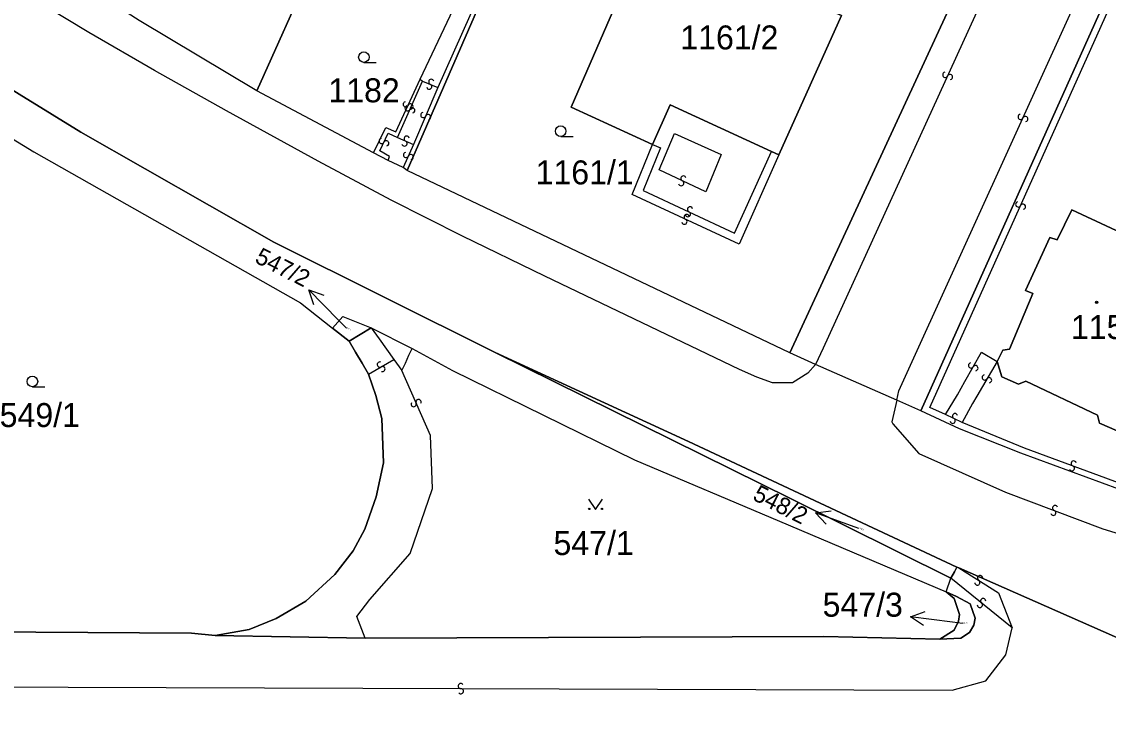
# Model space of a CAD drawing. Extents: x -600309 to -598967, y -1161267 to -1160292.
# Drawn here: x -600034 to -599957, y -1160621.1 to -1160571.9 of the extents above; entities that cross this region are included whole.
import ezdxf

# ---------------------------------------------------------------- set-up
doc = ezdxf.new("R2010")
doc.units = 0
for name, color, linetype in [('Level 1', 7, 'Continuous'), ('Level 13', 7, 'Continuous'), ('Level 3', 7, 'Continuous'), ('Level 4', 7, 'Continuous'), ('Level 5', 7, 'Continuous'), ('Level 57', 7, 'Continuous'), ('Level 60', 7, 'Continuous'), ('Vrstva 60', 7, 'Continuous')]:
    doc.layers.add(name, color=color, linetype=linetype)

msp = doc.modelspace()

# ---------------------------------------------------------------- linework, layer by layer
at = {"layer": 'Level 1'}
for points in [[(-600000.45, -1160595.4), (-600016.14, -1160587.57), (-600029.82, -1160579.77), (-600047.03, -1160569.17), (-600070.48, -1160554.56), (-600111.58, -1160529.03), (-600126.1, -1160520.21), (-600138.76, -1160511.76), (-600151.84, -1160502.25), (-600159.7, -1160496.34), (-600170.75, -1160487.14), (-600176.1, -1160482.15), (-600185.22, -1160473.25), (-600206.08, -1160453.49), (-600217.54, -1160442.6), (-600229.41, -1160431.52), (-600247.87, -1160415.66), (-600254.33, -1160410.63), (-600285.71, -1160385.84)], [(-600006.69, -1160582.5), (-599997.99, -1160562.53)], [(-599989.3, -1160580.66), (-599995.06, -1160578), (-599989.61, -1160565.42)], [(-600017.34, -1160576.84), (-600013.41, -1160568.02)], [(-599983.37, -1160568.17), (-599975.9, -1160571.51), (-599980.35, -1160581.38)], [(-599947.92, -1160619.35), (-599967.59, -1160610.68), (-599967.72, -1160610.62), (-599986.75, -1160601.72), (-600000.45, -1160595.4), (-600016.14, -1160587.57), (-600029.82, -1160579.77), (-600047.03, -1160569.17)], [(-599967.71, -1160569.75), (-599979.56, -1160595.43)], [(-599970.27, -1160599.54), (-599957.22, -1160570.44)], [(-600017.34, -1160576.84), (-600025.68, -1160571.86)], [(-600040.31, -1160576.81), (-600033.15, -1160581.17), (-600014.25, -1160591.88), (-600011.99, -1160593.67)], [(-600009.08, -1160581.25), (-600017.34, -1160576.84)], [(-599980.86, -1160581.14), (-599988.06, -1160577.84), (-599989.3, -1160580.66)], [(-600008.03, -1160581.78), (-600009.08, -1160581.25)], [(-600006.97, -1160582.28), (-600008.03, -1160581.78)], [(-599980.35, -1160581.38), (-599980.86, -1160581.14)], [(-600006.69, -1160582.5), (-600006.97, -1160582.28)], [(-599979.56, -1160595.43), (-600006.69, -1160582.5)], [(-599964.88, -1160596.05), (-599964.47, -1160595.25), (-599964, -1160595.17), (-599962.35, -1160591.23), (-599962.87, -1160591), (-599961.13, -1160587.24), (-599960.62, -1160587.42), (-599959.57, -1160585.28), (-599950.87, -1160589.35), (-599955.07, -1160598.99), (-599954.95, -1160599.42), (-599955.55, -1160600.73), (-599956.36, -1160600.95), (-599957.61, -1160600.42), (-599957.75, -1160599.84), (-599962.84, -1160597.43), (-599963.36, -1160597.66), (-599964.53, -1160597.13), (-599964.88, -1160596.05)], [(-600011.99, -1160593.67), (-600011.26, -1160592.86), (-600009.25, -1160593.65)], [(-600011.99, -1160593.67), (-600010.81, -1160594.6)], [(-600010.81, -1160594.6), (-600009.25, -1160593.65)], [(-600009.25, -1160593.65), (-600006.35, -1160595.12)], [(-600009.44, -1160596.95), (-600009.89, -1160596.17), (-600010.35, -1160595.39), (-600010.81, -1160594.6)], [(-600006.35, -1160595.12), (-600003.49, -1160596.69), (-599990.57, -1160603.02), (-599980.31, -1160607.36), (-599968.49, -1160612.37)], [(-600000.45, -1160595.4), (-599986.75, -1160601.72), (-599967.72, -1160610.62)], [(-600000.45, -1160595.4), (-599979.52, -1160605.75), (-599968.15, -1160611.42)], [(-599977.75, -1160596.26), (-599979.56, -1160595.43)], [(-599971.98, -1160598.78), (-599977.75, -1160596.26)], [(-600020.31, -1160615.48), (-600017.9, -1160615.04), (-600015.98, -1160614.26), (-600013.87, -1160613.03), (-600011.82, -1160611.16), (-600010.52, -1160609.46), (-600009.7, -1160607.94), (-600008.88, -1160605.64), (-600008.38, -1160603.23), (-600008.5, -1160600.08), (-600008.92, -1160598.45), (-600009.44, -1160596.95)], [(-599970.27, -1160599.54), (-599971.98, -1160598.78)], [(-599951.61, -1160606.63), (-599956.25, -1160605.09), (-599963.19, -1160602.54), (-599967.54, -1160600.81), (-599970.27, -1160599.54)], [(-599968.15, -1160611.42), (-599967.9, -1160610.95), (-599967.72, -1160610.62)], [(-599967.59, -1160610.68), (-599967.72, -1160610.62)], [(-599945.69, -1160627.27), (-599947.92, -1160619.35), (-599967.59, -1160610.68)], [(-599968.49, -1160612.37), (-599968.15, -1160611.42)], [(-599968.94, -1160615.73), (-599967.93, -1160615.1), (-599967.6, -1160614.46), (-599967.53, -1160613.99), (-599967.91, -1160612.86), (-599968.49, -1160612.37)], [(-599968.94, -1160615.73), (-599967.44, -1160615.66), (-599966.83, -1160615.26), (-599966.52, -1160614.75), (-599966.43, -1160614.25), (-599966.79, -1160613.23), (-599967.75, -1160612.71), (-599968.49, -1160612.37)], [(-600020.31, -1160615.48), (-600021.97, -1160615.32), (-600062.47, -1160615.04)], [(-600009.66, -1160615.67), (-600020.31, -1160615.48)], [(-599968.94, -1160615.73), (-599977.16, -1160615.54), (-600009.66, -1160615.67)]]:
    msp.add_lwpolyline(points, dxfattribs=at)
at = {"layer": 'Level 13'}
for centre, start, end in [((-599968.547, -1160575.713), 102.62722, 335.21722), ((-600005.132, -1160576.549), 194.27764, 66.86764), ((-600004.987, -1160576.211), 14.4921, 246.59009), ((-599968.213, -1160575.868), 282.84168, 154.93967), ((-600006.797, -1160577.801), 102.67536, 334.77336), ((-600006.668, -1160578.084), 103.55624, 335.65423), ((-600006.463, -1160577.958), 282.46091, 155.05091), ((-600006.332, -1160578.235), 283.34178, 155.93178), ((-600005.549, -1160578.567), 104.02802, 336.61802), ((-600005.211, -1160578.714), 284.24248, 156.34047), ((-599963.207, -1160578.692), 102.95444, 335.05244), ((-599962.873, -1160578.847), 282.73998, 155.32998), ((-600008.505, -1160580.408), 101.36036, 333.45836), ((-600006.734, -1160580.242), 13.5044, 245.6024), ((-600008.175, -1160580.571), 281.1459, 153.7359), ((-600006.885, -1160580.578), 193.28995, 65.87995), ((-600006.778, -1160581.395), 103.19579, 335.78579), ((-600006.442, -1160581.546), 283.41024, 155.50824), ((-599987.271, -1160583.396), 191.9968, 64.0948), ((-599987.11, -1160583.064), 11.78234, 244.37234), ((-599963.378, -1160584.903), 103.18073, 335.27873), ((-599963.042, -1160585.056), 282.96627, 155.55628), ((-599986.882, -1160585.793), 12.18692, 244.77692), ((-599986.798, -1160585.587), 192.20929, 64.79929), ((-599986.641, -1160585.253), 12.42375, 244.52175), ((-599987.039, -1160586.126), 192.40138, 64.49937), ((-600008.632, -1160596.26), 67.86609, 299.96409), ((-600008.447, -1160596.579), 247.65164, 120.24164), ((-599966.729, -1160596.327), 97.47903, 329.57703), ((-599966.411, -1160596.512), 277.26458, 149.85458), ((-599965.759, -1160597.177), 96.8873, 329.4773), ((-599965.442, -1160597.364), 277.10176, 149.19976), ((-600005.891, -1160598.917), 330.86602, 203.45602), ((-600006.23, -1160599.063), 151.08047, 23.17847), ((-599968.019, -1160600.246), 192.38243, 64.48043), ((-599967.862, -1160599.914), 12.16797, 244.75797), ((-599959.446, -1160603.277), 17.01462, 249.60462), ((-599959.575, -1160603.623), 197.22908, 69.32708), ((-599960.763, -1160606.428), 16.74371, 248.84171), ((-599960.896, -1160606.772), 196.52926, 69.11926), ((-599966.278, -1160611.716), 185.18944, 57.77944), ((-599966.081, -1160611.404), 5.40389, 237.50189), ((-599966.097, -1160613.312), 178.40833, 50.50633), ((-599965.864, -1160613.027), 358.19388, 230.78388), ((-600002.888, -1160619.056), 37.16711, 269.26511), ((-600002.891, -1160619.424), 216.95265, 89.54265)]:
    msp.add_arc(centre, 0.184, start, end, dxfattribs=at)
at = {"layer": 'Level 3'}
for points in [[(-599912.7, -1160482.51), (-599912.78, -1160482.57), (-599915.3, -1160484.96), (-599921.35, -1160491.03), (-599925.58, -1160495.78), (-599931.98, -1160503.85), (-599937.49, -1160511.84), (-599941.75, -1160518.63), (-599946.15, -1160526.95), (-599959.57, -1160556.47), (-599977.2, -1160595.1), (-599977.75, -1160596.26)], [(-599971.98, -1160598.78), (-599971.83, -1160598.12), (-599954.26, -1160559.42), (-599940.51, -1160529.28), (-599936.62, -1160521.97), (-599932.85, -1160515.89), (-599927.4, -1160507.97), (-599920.89, -1160499.75), (-599910.03, -1160488.38), (-599909.47, -1160487.96)], [(-599977.75, -1160596.26), (-599978.29, -1160596.88), (-599979.39, -1160597.56), (-599980.79, -1160597.56), (-599981.9, -1160597.15), (-599983.13, -1160596.6), (-599996.93, -1160589.99), (-600002.76, -1160587.15), (-600007.82, -1160584.6), (-600013, -1160581.84), (-600019.51, -1160578.26), (-600024.61, -1160575.4), (-600029.27, -1160572.7), (-600035.59, -1160568.87), (-600043.13, -1160564.25), (-600077.26, -1160542.98), (-600116.14, -1160518.65), (-600117.94, -1160517.47), (-600118.85, -1160516.97), (-600119.6, -1160516.25), (-600120.06, -1160515.51), (-600120.35, -1160514.69), (-600120.42, -1160513.57), (-600120.19, -1160512.54)], [(-600005.77, -1160576.01), (-599999.19, -1160562.07)], [(-599998.22, -1160562.44), (-600004.52, -1160576.61)], [(-599968.53, -1160599.81), (-599969.65, -1160599.31), (-599956.77, -1160570.64)], [(-600009.08, -1160581.25), (-600008.21, -1160579.45), (-600007.49, -1160579.75), (-600005.77, -1160576.01)], [(-600007.38, -1160580.16), (-600005.61, -1160576.15)], [(-600005.77, -1160576.01), (-600005.61, -1160576.15)], [(-600005.61, -1160576.15), (-600004.52, -1160576.61)], [(-600004.52, -1160576.61), (-600006.25, -1160580.66)], [(-600008.03, -1160581.78), (-600007.94, -1160581.51), (-600008.64, -1160581.11), (-600008.03, -1160579.86), (-600007.38, -1160580.16)], [(-600007.38, -1160580.16), (-600006.25, -1160580.66)], [(-599984.44, -1160581.37), (-599985.53, -1160584.02), (-599988.84, -1160582.45), (-599987.75, -1160579.88), (-599984.44, -1160581.37)], [(-600006.25, -1160580.66), (-600006.97, -1160582.28)], [(-599980.35, -1160581.38), (-599983.17, -1160587.73), (-599990.75, -1160584.2), (-599989.3, -1160580.66)], [(-599989.3, -1160580.66), (-599988.74, -1160580.9), (-599989.96, -1160583.92), (-599983.49, -1160586.93), (-599980.86, -1160581.14)], [(-600009.25, -1160593.65), (-600008.69, -1160594.43), (-600008.17, -1160595.16), (-600007.64, -1160595.89)], [(-600007.07, -1160596.69), (-600006.82, -1160596.15), (-600006.57, -1160595.6), (-600006.35, -1160595.12)], [(-599968.53, -1160599.81), (-599967.68, -1160598.41), (-599967.17, -1160597.45), (-599965.98, -1160595.38), (-599964.88, -1160596.05)], [(-600009.44, -1160596.95), (-600007.64, -1160595.89)], [(-600007.64, -1160595.89), (-600007.07, -1160596.69)], [(-599964.88, -1160596.05), (-599966.31, -1160598.5), (-599966.61, -1160599.02), (-599967.35, -1160600.36)], [(-600009.66, -1160615.67), (-600010.25, -1160614.13), (-600009.34, -1160612.92), (-600006.48, -1160609.67), (-600004.9, -1160605.05), (-600005.05, -1160601.29), (-600007.07, -1160596.69)], [(-599971.98, -1160598.78), (-599972.33, -1160600.33), (-599972.26, -1160600.47), (-599970.43, -1160602.57), (-599964.27, -1160605.31), (-599957.39, -1160607.9), (-599950.45, -1160610.04)], [(-599967.35, -1160600.36), (-599968.53, -1160599.81)], [(-599951.47, -1160606.16), (-599956.07, -1160604.71), (-599962.94, -1160602.19), (-599967.35, -1160600.36)], [(-599967.59, -1160610.68), (-599964.77, -1160612.44), (-599963.81, -1160614.93)], [(-599963.81, -1160614.93), (-599968.15, -1160611.42)], [(-600118.33, -1160617.23), (-600117.91, -1160617.33), (-600114.21, -1160618.06), (-600108.49, -1160618.4), (-600102.31, -1160618.39), (-600091.46, -1160618.51), (-600080.92, -1160618.62), (-600064.36, -1160618.81), (-600048.43, -1160619.01), (-600037.72, -1160619.11), (-599968.06, -1160619.36), (-599965.67, -1160618.69), (-599964.25, -1160616.84), (-599963.81, -1160614.93)]]:
    msp.add_lwpolyline(points, dxfattribs=at)
at = {"layer": 'Level 5'}
for p, q in [((-600009.76, -1160574.83), (-600008.885, -1160574.83)), ((-599995.81, -1160580.08), (-599994.935, -1160580.08)), ((-600033.26, -1160597.83), (-600032.385, -1160597.83))]:
    msp.add_line(p, q, dxfattribs=at)
msp.add_lwpolyline([(-599993.841, -1160605.8), (-599993.34, -1160606.55), (-599992.84, -1160605.8)], dxfattribs=at)
for centre, radius in [((-600009.76, -1160574.455), 0.375), ((-599995.81, -1160579.705), 0.375), ((-599957.82, -1160591.85), 0.09), ((-599957.82, -1160591.85), 0.0521), ((-600033.26, -1160597.455), 0.375), ((-599993.79, -1160606.5), 0.05), ((-599992.891, -1160606.5), 0.05)]:
    msp.add_circle(centre, radius, dxfattribs=at)
at = {"layer": 'Level 57'}
for p, q in [((-600011.562, -1160593.115), (-600013.66, -1160590.97)), ((-600011, -1160593.69), (-600011.562, -1160593.115)), ((-599974.936, -1160607.784), (-599977.758, -1160606.765)), ((-599974.67, -1160607.88), (-599974.936, -1160607.784)), ((-599968.046, -1160614.534), (-599971.02, -1160614.14)), ((-599967.32, -1160614.63), (-599968.046, -1160614.534))]:
    msp.add_line(p, q, dxfattribs=at)
for points in [[(-600013.318, -1160592.035), (-600013.66, -1160590.97), (-600012.603, -1160591.336)], [(-599976.987, -1160607.575), (-599977.758, -1160606.765), (-599976.647, -1160606.635)], [(-599970.094, -1160614.767), (-599971.02, -1160614.14), (-599969.963, -1160613.776)]]:
    msp.add_lwpolyline(points, dxfattribs=at)
at = {"layer": 'Level 60'}
for points in [[(-600013.41, -1160568.02), (-600017.34, -1160576.84), (-600025.68, -1160571.86), (-600026.54, -1160571.32), (-600027.51, -1160570.71), (-600027.81, -1160570.53), (-600025.37, -1160565.23), (-600016.18, -1160544.75), (-600015.85, -1160544.87), (-600012.24, -1160546.5), (-600012.87, -1160547.82), (-600011.68, -1160548.33), (-600012.06, -1160549.21), (-600011.8, -1160549.33), (-600019.06, -1160565.41)], [(-599979.56, -1160595.43), (-600006.69, -1160582.5), (-599997.99, -1160562.53), (-599995.51, -1160557.09), (-599968.12, -1160569.6), (-599967.71, -1160569.75)], [(-599997.99, -1160562.53), (-600006.69, -1160582.5), (-600006.97, -1160582.28), (-600008.03, -1160581.78), (-600009.08, -1160581.25), (-600017.34, -1160576.84), (-600013.41, -1160568.02), (-600007.6, -1160570.66), (-600003.12, -1160560.57), (-599999.19, -1160562.07), (-599998.22, -1160562.44)], [(-599980.86, -1160581.14), (-599988.06, -1160577.84), (-599989.3, -1160580.66), (-599995.06, -1160578), (-599989.61, -1160565.42), (-599988.78, -1160563.34), (-599982.68, -1160566.16), (-599983.37, -1160568.17), (-599975.9, -1160571.51), (-599980.35, -1160581.38)], [(-599988.06, -1160577.84), (-599980.86, -1160581.14), (-599980.35, -1160581.38), (-599975.9, -1160571.51), (-599983.37, -1160568.17), (-599982.68, -1160566.16), (-599988.78, -1160563.34), (-599989.61, -1160565.42), (-599995.06, -1160578), (-599989.3, -1160580.66)], [(-599956.77, -1160570.64), (-599943.45, -1160576.74), (-599951.47, -1160606.16), (-599951.61, -1160606.63), (-599956.25, -1160605.09), (-599963.19, -1160602.54), (-599967.54, -1160600.81), (-599970.27, -1160599.54), (-599957.22, -1160570.44), (-599956.95, -1160570.55)], [(-599950.87, -1160589.35), (-599955.07, -1160598.99), (-599954.95, -1160599.42), (-599955.55, -1160600.73), (-599956.36, -1160600.95), (-599957.61, -1160600.42), (-599957.75, -1160599.84), (-599962.84, -1160597.43), (-599963.36, -1160597.66), (-599964.53, -1160597.13), (-599964.88, -1160596.05), (-599964.47, -1160595.25), (-599964, -1160595.17), (-599962.35, -1160591.23), (-599962.87, -1160591), (-599961.13, -1160587.24), (-599960.62, -1160587.42), (-599959.57, -1160585.28)], [(-599955.07, -1160598.99), (-599950.87, -1160589.35), (-599959.57, -1160585.28), (-599960.62, -1160587.42), (-599961.13, -1160587.24), (-599962.87, -1160591), (-599962.35, -1160591.23), (-599964, -1160595.17), (-599964.47, -1160595.25), (-599964.88, -1160596.05), (-599964.53, -1160597.13), (-599963.36, -1160597.66), (-599962.84, -1160597.43), (-599957.75, -1160599.84), (-599957.61, -1160600.42), (-599956.36, -1160600.95), (-599955.55, -1160600.73), (-599954.95, -1160599.42)], [(-600009.25, -1160593.65), (-600010.81, -1160594.6), (-600011.99, -1160593.67), (-600011.26, -1160592.86)], [(-600009.25, -1160593.65), (-600006.35, -1160595.12), (-600003.49, -1160596.69), (-599990.57, -1160603.02), (-599980.31, -1160607.36), (-599968.49, -1160612.37), (-599967.91, -1160612.86), (-599967.53, -1160613.99), (-599967.6, -1160614.46), (-599967.93, -1160615.1), (-599968.94, -1160615.73), (-599977.16, -1160615.54), (-600009.66, -1160615.67), (-600020.31, -1160615.48), (-600017.9, -1160615.04), (-600015.98, -1160614.26), (-600013.87, -1160613.03), (-600011.82, -1160611.16), (-600010.52, -1160609.46), (-600009.7, -1160607.94), (-600008.88, -1160605.64), (-600008.38, -1160603.23), (-600008.5, -1160600.08), (-600008.92, -1160598.45), (-600009.44, -1160596.95), (-600009.89, -1160596.17), (-600010.35, -1160595.39), (-600010.81, -1160594.6)], [(-599967.9, -1160610.95), (-599968.15, -1160611.42), (-599979.52, -1160605.75), (-600000.45, -1160595.4), (-599986.75, -1160601.72), (-599967.72, -1160610.62)], [(-599967.44, -1160615.66), (-599968.94, -1160615.73), (-599967.93, -1160615.1), (-599967.6, -1160614.46), (-599967.53, -1160613.99), (-599967.91, -1160612.86), (-599968.49, -1160612.37), (-599967.75, -1160612.71), (-599966.79, -1160613.23), (-599966.43, -1160614.25), (-599966.52, -1160614.75), (-599966.83, -1160615.26)]]:
    msp.add_lwpolyline(points, close=True, dxfattribs=at)
for points in [[(-599957.22, -1160570.44), (-599970.27, -1160599.54), (-599971.98, -1160598.78), (-599977.75, -1160596.26), (-599979.56, -1160595.43), (-599967.71, -1160569.75)], [(-600040.31, -1160576.81), (-600033.15, -1160581.17), (-600014.25, -1160591.88), (-600011.99, -1160593.67), (-600010.81, -1160594.6), (-600010.35, -1160595.39), (-600009.89, -1160596.17), (-600009.44, -1160596.95), (-600008.92, -1160598.45), (-600008.5, -1160600.08), (-600008.38, -1160603.23), (-600008.88, -1160605.64), (-600009.7, -1160607.94), (-600010.52, -1160609.46), (-600011.82, -1160611.16), (-600013.87, -1160613.03), (-600015.98, -1160614.26), (-600017.9, -1160615.04), (-600020.31, -1160615.48), (-600021.97, -1160615.32), (-600062.47, -1160615.04)], [(-600062.47, -1160615.04), (-600021.97, -1160615.32), (-600020.31, -1160615.48), (-600009.66, -1160615.67), (-599977.16, -1160615.54), (-599968.94, -1160615.73), (-599967.44, -1160615.66), (-599966.83, -1160615.26), (-599966.52, -1160614.75), (-599966.43, -1160614.25), (-599966.79, -1160613.23), (-599967.75, -1160612.71), (-599968.49, -1160612.37), (-599968.15, -1160611.42), (-599967.9, -1160610.95), (-599967.72, -1160610.62), (-599967.59, -1160610.68), (-599947.92, -1160619.35), (-599945.69, -1160627.27)]]:
    msp.add_lwpolyline(points, dxfattribs=at)
at = {"layer": 'Vrstva 60'}
for points in [[(-600047.03, -1160569.17), (-600029.82, -1160579.77), (-600016.14, -1160587.57), (-600000.45, -1160595.4), (-599986.75, -1160601.72), (-599967.72, -1160610.62), (-599967.59, -1160610.68), (-599947.92, -1160619.35), (-599950.45, -1160610.04), (-599951.34, -1160606.74), (-599951.61, -1160606.63), (-599956.25, -1160605.09), (-599963.19, -1160602.54), (-599967.54, -1160600.81), (-599970.27, -1160599.54), (-599971.98, -1160598.78), (-599977.75, -1160596.26), (-599979.56, -1160595.43), (-600006.69, -1160582.5), (-600006.97, -1160582.28), (-600008.03, -1160581.78), (-600009.08, -1160581.25), (-600017.34, -1160576.84), (-600025.68, -1160571.86)], [(-600040.31, -1160576.81), (-600033.15, -1160581.17), (-600014.25, -1160591.88), (-600011.99, -1160593.67), (-600011.26, -1160592.86), (-600009.25, -1160593.65), (-600006.35, -1160595.12), (-600003.49, -1160596.69), (-599990.57, -1160603.02), (-599980.31, -1160607.36), (-599968.49, -1160612.37), (-599968.15, -1160611.42), (-599979.52, -1160605.75), (-600000.45, -1160595.4), (-600016.14, -1160587.57), (-600029.82, -1160579.77), (-600047.03, -1160569.17)]]:
    msp.add_lwpolyline(points, dxfattribs=at)

# ---------------------------------------------------------------- texts
at = {"layer": 'Level 4'}
for s, height, p in [('1161/2', 1.7, (-599987.331, -1160573.91)), ('1182', 1.7, (-600012.277, -1160577.66)), ('1161/1', 1.7, (-599997.589, -1160583.48)), ('1157', 1.7, (-599959.644, -1160594.45)), ('549/1', 1.7, (-600035.58, -1160600.69)), ('547/1', 1.7, (-599996.32, -1160609.77)), ('547/3', 0.1, (-599967.32, -1160614.63))]:
    msp.add_text(s, height=height, dxfattribs=at).set_placement(p)
for s, p in [('547/2', (-600011, -1160593.69)), ('548/2', (-599974.67, -1160607.88))]:
    msp.add_text(s, height=0.1, rotation=333, dxfattribs=at).set_placement(p)
at = {"layer": 'Level 57'}
for s, p in [('547/2', (-600017.564, -1160588.981)), ('548/2', (-599982.281, -1160605.808))]:
    msp.add_text(s, height=1.2, rotation=333, dxfattribs=at).set_placement(p)
msp.add_text('547/3', height=1.7, dxfattribs=at).set_placement((-599977.244, -1160614.14))

doc.saveas('drawing.dxf')
